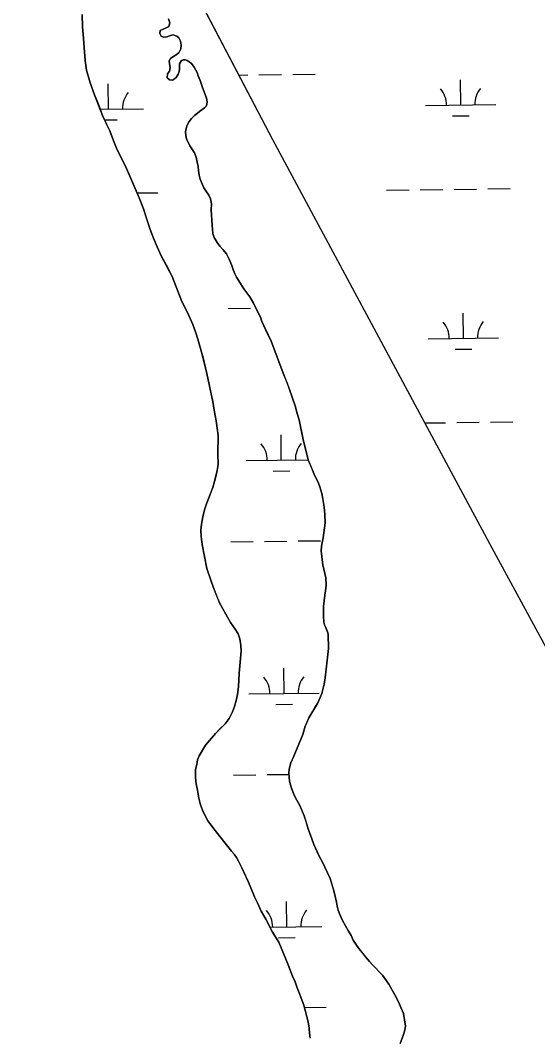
# Model space of a CAD drawing. Extents: x 3684037 to 3722149, y 433263 to 459021.
# Drawn here: x 3712722 to 3713459, y 447901 to 449351 of the extents above; entities that cross this region are included whole.
import ezdxf

# ---------------------------------------------------------------- set-up
doc = ezdxf.new("R2010")
doc.units = 0
doc.layers.add('V-TOPO-SHOR', color=7, linetype='Continuous')
doc.layers.add('V-WETL-SWMP', color=7, linetype='Continuous')

msp = doc.modelspace()

# ---------------------------------------------------------------- linework, layer by layer
at = {"layer": 'V-TOPO-SHOR'}
for points in [[(3712721.8, 449868.1), (3713080.9, 449181.5), (3713393.8, 448599.1), (3713637.6, 448149.5)], [(3712810, 449360), (3712810.2, 449342.2), (3712811.3, 449331.9), (3712813.3, 449306.4), (3712814, 449294.1), (3712816.1, 449280.5), (3712821.2, 449262.5), (3712827.6, 449245.3), (3712832.9, 449231.6), (3712838.8, 449215.7), (3712844.6, 449203.4), (3712849.1, 449193.7), (3712854, 449181.2), (3712859.5, 449166.6), (3712871.5, 449143.4), (3712885.2, 449111.9), (3712891, 449098.4), (3712897.2, 449082.7), (3712902.1, 449067.4), (3712906.8, 449053.2), (3712911.3, 449040.9), (3712916.5, 449028.4), (3712922.3, 449015.9), (3712929.4, 449002.8), (3712938.3, 448986.2), (3712951.8, 448950.6), (3712960.1, 448935.1), (3712967.5, 448917.6), (3712971.9, 448905.9), (3712974.8, 448896.7), (3712977.3, 448886.8), (3712980.1, 448878.2), (3712981.6, 448871.9), (3712987.7, 448848.1), (3712990.8, 448832), (3712993.6, 448818.5), (3712995.8, 448808.2), (3712998, 448795.5), (3713000.9, 448780.5), (3713003.5, 448759.7), (3713003.2, 448733.2), (3713003.4, 448717.9), (3713002.3, 448709.7), (3713000.2, 448701), (3712998.6, 448694.1), (3712996, 448685.5), (3712993.8, 448679.7), (3712991.3, 448673.2)], [(3712934.1, 449289.7), (3712934, 449293.9), (3712935.9, 449297.2), (3712939.1, 449299.5), (3712943.8, 449302.1), (3712947.6, 449305.1), (3712950.3, 449310.7), (3712950.9, 449316), (3712950.1, 449321.8), (3712947.4, 449326.4), (3712944.9, 449329.1), (3712939.6, 449330.9), (3712935.9, 449330), (3712930.6, 449327.9), (3712925.5, 449327.4), (3712922.2, 449329), (3712920.5, 449332.8), (3712921.1, 449337.2), (3712929.4, 449340.7), (3712933.4, 449342.9), (3712934.7, 449347.7), (3712932.8, 449353.6)], [(3713153.1, 448613.4), (3713155.9, 448634.8), (3713155.6, 448646.8), (3713154.9, 448657.5), (3713153.2, 448667), (3713151.3, 448676.8), (3713148.4, 448686.1), (3713146.4, 448691.6), (3713142.3, 448700.2), (3713139.9, 448705.5), (3713136.6, 448713.8), (3713132, 448725), (3713124.6, 448754), (3713121.9, 448767.7), (3713119.1, 448781.6), (3713116, 448790.8), (3713113.2, 448801.9), (3713105.5, 448825.2), (3713102.2, 448833.6), (3713097.1, 448846.1), (3713079, 448894.1), (3713071.6, 448909.8), (3713065.8, 448922), (3713063.8, 448928.1), (3713057.7, 448940.2), (3713053.9, 448948.4), (3713048.6, 448957.2), (3713040.3, 448968.5), (3713035.6, 448976), (3713029.6, 448985.3), (3713027.3, 448990), (3713024.6, 448997.2), (3713023.2, 449001.8), (3713019.2, 449011), (3713015.3, 449018.6), (3713010.4, 449024.8), (3713006, 449029.6), (3713002, 449034.6), (3712997.9, 449041.9), (3712996.2, 449047.7), (3712995.4, 449053), (3712995.2, 449059.3), (3712993.7, 449081.4), (3712994.3, 449089.7), (3712992.8, 449097), (3712990.4, 449102.3), (3712987.1, 449107), (3712983.3, 449112.6), (3712980.3, 449119.1), (3712978, 449124.9), (3712976.5, 449130.9), (3712975.5, 449137.5), (3712975.1, 449143), (3712973.7, 449149.4), (3712972.4, 449156.6), (3712970.1, 449162.5), (3712967, 449166.8), (3712963.2, 449172.7), (3712958.3, 449182.7), (3712957.5, 449187.5), (3712957.2, 449192.3), (3712957.9, 449197.1), (3712959.3, 449202.2), (3712962.1, 449207.3), (3712965.6, 449211.3), (3712970, 449215.7), (3712973.9, 449218.8), (3712977.1, 449221.4), (3712979.1, 449222.7), (3712984, 449226.6), (3712986.5, 449229), (3712987.5, 449231.6), (3712988.1, 449235.1), (3712986.9, 449240.6), (3712980.9, 449257), (3712978.1, 449265.6), (3712975.2, 449272.4), (3712973.5, 449277.1), (3712971.9, 449280.3), (3712969.4, 449284.7), (3712965.4, 449289.9), (3712962.5, 449292.3), (3712959.5, 449294.2), (3712956.5, 449295.2), (3712954.1, 449295.3), (3712951.4, 449294.1), (3712949.8, 449292), (3712948.6, 449289.3), (3712948.6, 449286.2), (3712948.7, 449281.9), (3712948, 449278.6), (3712946.8, 449274.6), (3712944, 449270.2), (3712941.6, 449268.1), (3712938.4, 449266.2), (3712934.5, 449266.6), (3712931, 449269.5), (3712931.4, 449275), (3712934.3, 449278.8), (3712935.3, 449284.2), (3712934.1, 449289.7)], [(3712991.3, 448673.2), (3712987.5, 448663.3), (3712984.2, 448653.3), (3712981.6, 448643.6), (3712979.7, 448633), (3712979, 448624.3), (3712979.2, 448615.4), (3712980.9, 448604), (3712987.6, 448569.6), (3712993.8, 448551.9), (3712996.6, 448543.7), (3713002.9, 448527.5), (3713006, 448519.7), (3713010.1, 448512.3), (3713014.5, 448504.6), (3713021.3, 448492.9), (3713028, 448483.4), (3713031.9, 448476.7), (3713034.4, 448469.4), (3713036.1, 448460), (3713036.3, 448452), (3713033.6, 448420.7), (3713032.4, 448401.3), (3713031.2, 448390.3), (3713029.2, 448381.6), (3713026.8, 448373), (3713023.9, 448365.5), (3713019.2, 448355.9), (3713013.5, 448348.5), (3713006.6, 448341.5), (3712999.8, 448334.6), (3712994, 448328), (3712985.6, 448318.1), (3712976.4, 448302.9), (3712974.4, 448297), (3712973, 448290.4), (3712971.3, 448283.4), (3712971.2, 448277.5), (3712971.4, 448271.7), (3712972.4, 448262.9), (3712974, 448253.8), (3712976.2, 448242.4), (3712978.6, 448233), (3712981.3, 448225.3), (3712985.1, 448217), (3712988.8, 448210.2), (3712992, 448205.8), (3712997.6, 448198.6), (3713022.6, 448166.7), (3713026.2, 448162.4), (3713029.7, 448157.9), (3713032.7, 448152.5), (3713037.4, 448142.9), (3713042.7, 448131.4), (3713046.3, 448123.6), (3713050.4, 448114.4), (3713055.6, 448101.5), (3713059.8, 448093.2), (3713064.7, 448081.4), (3713071.4, 448069.6), (3713081, 448051.2), (3713090, 448036.8), (3713103.6, 448004.7), (3713109.7, 447988.6), (3713113.2, 447980.5), (3713116.4, 447971.8), (3713120, 447962.4), (3713125.5, 447947.3), (3713127.9, 447938), (3713130.2, 447930.5), (3713131.9, 447923.2), (3713133.2, 447914.2), (3713134, 447907.3), (3713134.7, 447900.3)], [(3713263, 447892.3), (3713267.2, 447903.7), (3713269.5, 447911.5), (3713270.4, 447917.3), (3713267.6, 447935.1), (3713264.4, 447943.1), (3713260.6, 447951.8), (3713255.8, 447961.1), (3713246.6, 447977.3), (3713237.6, 447990.1), (3713223.2, 448005.2), (3713219.4, 448009.4), (3713213.7, 448015.9), (3713209.3, 448021.7), (3713204.3, 448028), (3713200, 448034), (3713196.2, 448040), (3713193, 448046.7), (3713189.5, 448052.5), (3713184.7, 448061.2), (3713180.9, 448068), (3713176.8, 448076.3), (3713174.6, 448082.8), (3713173.1, 448088.1), (3713172.3, 448094.1), (3713171, 448100.3), (3713169, 448108.3), (3713166.9, 448115.3), (3713163.1, 448127.7), (3713151.7, 448151.9), (3713147.4, 448159.4), (3713144.5, 448166), (3713140.1, 448176.4), (3713137.1, 448184.3), (3713134, 448193.3), (3713131.6, 448200.2), (3713128.9, 448208.8), (3713126.3, 448217.3), (3713122.8, 448225.3), (3713119.3, 448233), (3713115.9, 448239.4), (3713112.1, 448246.7), (3713110.1, 448251.6), (3713108.1, 448256.4), (3713106.7, 448261.4), (3713105.4, 448266.5), (3713104.7, 448272.2), (3713104.5, 448277.9), (3713104.7, 448283.8), (3713105.7, 448287.6), (3713107.2, 448292.7), (3713111.3, 448302), (3713124.5, 448333), (3713127.6, 448344.8), (3713129.4, 448348.8), (3713133, 448356.7), (3713135.6, 448361.5), (3713138.3, 448366.6), (3713141.5, 448371.4), (3713145.3, 448377.4), (3713149.2, 448385.8), (3713151.3, 448391.7), (3713154.5, 448405), (3713156.2, 448414.1), (3713157.5, 448426.2), (3713161, 448455.9), (3713160.3, 448476.1), (3713159.3, 448479.5), (3713157.6, 448484.2), (3713155, 448489.5), (3713154.3, 448493.3), (3713153.7, 448501.7), (3713153.6, 448509.2), (3713153.5, 448515.5), (3713154.5, 448523.8), (3713155.4, 448531.8), (3713156.5, 448538.2), (3713157.4, 448546.2), (3713157, 448556.4), (3713152.9, 448575.2), (3713151.7, 448582.4), (3713151.4, 448587.6), (3713150.6, 448594.7), (3713151.1, 448601.5), (3713153.1, 448613.4)]]:
    msp.add_lwpolyline(points, dxfattribs=at)
at = {"layer": 'V-WETL-SWMP'}
for p, q in [((3713032.8, 449273.5), (3713045.8, 449273.6)), ((3713061.8, 449273.8), (3713093.8, 449274.2)), ((3713109.8, 449274.4), (3713141.8, 449274.7)), ((3713349.2, 449230.7), (3713348.8, 449266.7)), ((3712847.3, 449224.9), (3712846.9, 449260.9)), ((3712835.4, 449224.8), (3712897.3, 449225.5)), ((3713299.2, 449230.1), (3713399.2, 449231.3)), ((3712841.8, 449209.4), (3712859.5, 449209.6)), ((3713337.4, 449215.2), (3713361.4, 449215.4)), ((3712888, 449105.3), (3712917.8, 449105.6)), ((3713243.7, 449109.4), (3713275.7, 449109.8)), ((3713291.7, 449110), (3713323.7, 449110.4)), ((3713339.7, 449110.5), (3713371.7, 449110.9)), ((3713387.7, 449111.1), (3713419.7, 449111.5)), ((3713017.7, 448940.6), (3713049.7, 448941)), ((3713353, 448898.1), (3713352.6, 448934.1)), ((3713303, 448897.5), (3713403, 448898.7)), ((3713341.2, 448882.5), (3713365.2, 448882.8)), ((3713298, 448777.4), (3713327.6, 448777.7)), ((3713343.6, 448777.9), (3713375.6, 448778.3)), ((3713391.6, 448778.4), (3713423.6, 448778.8)), ((3713093.6, 448724.2), (3713093.2, 448760.2)), ((3713043.6, 448723.7), (3713132.1, 448724.7)), ((3713081.8, 448708.7), (3713105.8, 448708.9)), ((3713021.6, 448608), (3713053.6, 448608.3)), ((3713069.6, 448608.5), (3713101.6, 448608.9)), ((3713117.5, 448609.1), (3713149.5, 448609.4)), ((3713097.5, 448391.6), (3713097.1, 448427.6)), ((3713047.5, 448391), (3713147.5, 448392.2)), ((3713085.7, 448376), (3713109.7, 448376.3)), ((3713025.4, 448275.3), (3713057.4, 448275.7)), ((3713073.4, 448275.9), (3713104.6, 448276.2)), ((3713101.4, 448058.9), (3713100.9, 448094.9)), ((3713077.1, 448058.6), (3713151.4, 448059.5)), ((3713089.5, 448043.4), (3713113.5, 448043.6)), ((3713126.4, 447943.8), (3713157.3, 447944.1))]:
    msp.add_line(p, q, dxfattribs=at)
for points in [[(3712793.4, 449731.2), (3713080.9, 449181.5), (3713393.8, 448599.1), (3713637.6, 448149.5)], [(3712814, 449294.1), (3712813.3, 449306.4), (3712811.3, 449331.9), (3712810.2, 449342.2), (3712810, 449360)], [(3712932.8, 449353.6), (3712934.7, 449347.7), (3712933.4, 449342.9), (3712929.4, 449340.7), (3712921.1, 449337.2), (3712920.5, 449332.8), (3712922.2, 449329), (3712925.5, 449327.4), (3712930.6, 449327.9), (3712935.9, 449330), (3712939.6, 449330.9), (3712944.9, 449329.1), (3712947.4, 449326.4), (3712950.1, 449321.8), (3712950.9, 449316), (3712950.3, 449310.7), (3712947.6, 449305.1), (3712943.8, 449302.1), (3712939.1, 449299.5), (3712935.9, 449297.2), (3712934, 449293.9), (3712934.1, 449289.7), (3712935.3, 449284.2), (3712934.3, 449278.8), (3712931.4, 449275), (3712931, 449269.5), (3712934.5, 449266.6), (3712938.4, 449266.2), (3712941.6, 449268.1), (3712944, 449270.2), (3712946.8, 449274.6), (3712948, 449278.6), (3712948.7, 449281.9), (3712948.6, 449286.2), (3712948.6, 449289.3), (3712949.8, 449292), (3712951.4, 449294.1), (3712954.1, 449295.3), (3712956.5, 449295.2), (3712959.5, 449294.2), (3712962.5, 449292.3), (3712965.4, 449289.9), (3712969.4, 449284.7), (3712971.9, 449280.3), (3712973.5, 449277.1), (3712975.2, 449272.4), (3712978.1, 449265.6), (3712980.9, 449257), (3712986.9, 449240.6), (3712988.1, 449235.1), (3712987.5, 449231.6), (3712986.5, 449229), (3712984, 449226.6), (3712979.1, 449222.7), (3712977.1, 449221.4), (3712970, 449215.7), (3712965.6, 449211.3), (3712962.1, 449207.3), (3712959.3, 449202.2), (3712957.9, 449197.1), (3712957.2, 449192.3), (3712957.5, 449187.5), (3712958.3, 449182.7), (3712963.2, 449172.7), (3712967, 449166.8), (3712970.1, 449162.5), (3712972.4, 449156.6), (3712973.7, 449149.4)], [(3713131.9, 447923.2), (3713130.2, 447930.5), (3713127.9, 447938), (3713125.5, 447947.3), (3713120, 447962.4), (3713116.4, 447971.8), (3713113.2, 447980.5), (3713109.7, 447988.6), (3713103.6, 448004.7), (3713090, 448036.8), (3713081, 448051.2), (3713071.4, 448069.6), (3713064.7, 448081.4), (3713059.8, 448093.2), (3713055.6, 448101.5), (3713050.4, 448114.4), (3713046.3, 448123.6), (3713037.4, 448142.9), (3713032.7, 448152.5), (3713029.7, 448157.9), (3713026.2, 448162.4), (3713022.6, 448166.7), (3712997.6, 448198.6), (3712992, 448205.8), (3712988.8, 448210.2), (3712985.1, 448217), (3712981.3, 448225.3), (3712978.6, 448233), (3712976.2, 448242.4), (3712974, 448253.8), (3712972.4, 448262.9), (3712971.4, 448271.7), (3712971.2, 448277.5), (3712971.4, 448283.4), (3712973, 448290.4), (3712974.4, 448297), (3712976.4, 448302.9), (3712985.6, 448318.1), (3712994, 448328), (3712999.8, 448334.6), (3713013.5, 448348.5), (3713019.2, 448355.9), (3713023.9, 448365.5), (3713026.8, 448373), (3713029.2, 448381.6), (3713031.2, 448390.3), (3713032.4, 448401.3), (3713033.6, 448420.7), (3713036.3, 448452), (3713036.1, 448460), (3713034.4, 448469.4), (3713031.9, 448476.7), (3713028, 448483.4), (3713021.3, 448492.9), (3713014.5, 448504.6), (3713006, 448519.7), (3712996.6, 448543.7), (3712993.8, 448551.9), (3712987.6, 448569.6), (3712980.9, 448604), (3712979.2, 448615.4), (3712979, 448624.3), (3712979.7, 448633), (3712981.6, 448643.6), (3712984.2, 448653.3), (3712987.5, 448663.3), (3712991.3, 448673.2), (3712996, 448685.5), (3712998.6, 448694.1), (3713002.3, 448709.7), (3713003.4, 448717.9), (3713003.2, 448733.2), (3713003.5, 448759.7), (3713000.9, 448780.5), (3712998, 448795.5), (3712995.8, 448808.2), (3712990.8, 448832), (3712987.7, 448848.1), (3712980.1, 448878.2), (3712977.3, 448886.8), (3712974.8, 448896.7), (3712971.9, 448905.9), (3712967.5, 448917.6), (3712960.1, 448935.1), (3712951.8, 448950.6), (3712938.3, 448986.2), (3712922.3, 449015.9), (3712916.5, 449028.4), (3712911.3, 449040.9), (3712906.8, 449053.2), (3712897.2, 449082.7), (3712891, 449098.4), (3712871.5, 449143.4), (3712859.5, 449166.6), (3712854, 449181.2), (3712849.1, 449193.7), (3712838.8, 449215.7), (3712827.6, 449245.3), (3712821.2, 449262.5), (3712816.1, 449280.5), (3712814, 449294.1)], [(3712973.7, 449149.4), (3712975.1, 449143), (3712975.5, 449137.5), (3712976.5, 449130.9), (3712978, 449124.9), (3712980.3, 449119.1), (3712983.3, 449112.6), (3712987.1, 449107), (3712990.5, 449102.3), (3712992.8, 449097), (3712994.3, 449089.7), (3712993.7, 449081.4), (3712995.2, 449059.3), (3712995.4, 449053), (3712996.2, 449047.7), (3712997.9, 449041.9), (3713002, 449034.6), (3713006, 449029.6), (3713010.4, 449024.8), (3713015.3, 449018.6), (3713019.2, 449011), (3713023.2, 449001.8), (3713024.6, 448997.2), (3713027.3, 448990), (3713029.6, 448985.3), (3713040.3, 448968.5), (3713048.6, 448957.2), (3713053.9, 448948.4), (3713057.7, 448940.2), (3713063.8, 448928.1), (3713065.8, 448922), (3713079, 448894.1), (3713097.1, 448846.1), (3713105.5, 448825.2), (3713113.2, 448801.9), (3713116, 448790.8), (3713119.1, 448781.6), (3713124.6, 448754), (3713132, 448725), (3713139.9, 448705.5), (3713146.4, 448691.6), (3713148.4, 448686.1), (3713151.3, 448676.8), (3713154.9, 448657.5), (3713155.6, 448646.8), (3713155.9, 448634.8), (3713153.1, 448613.4), (3713151.1, 448601.5), (3713150.6, 448594.7), (3713151.4, 448587.6), (3713151.7, 448582.4), (3713152.9, 448575.2), (3713157, 448556.4), (3713157.4, 448546.2), (3713156.5, 448538.2), (3713155.4, 448531.8), (3713153.5, 448515.5), (3713153.7, 448501.7), (3713154.3, 448493.3), (3713155, 448489.5), (3713157.6, 448484.2), (3713159.3, 448479.5), (3713160.3, 448476.1), (3713161, 448455.9), (3713156.2, 448414.1), (3713154.5, 448405), (3713151.3, 448391.7), (3713149.2, 448385.8), (3713145.3, 448377.4), (3713138.3, 448366.6), (3713133, 448356.7), (3713127.6, 448344.8), (3713124.5, 448333), (3713111.3, 448302), (3713107.2, 448292.7), (3713104.7, 448283.8), (3713104.5, 448277.9), (3713104.7, 448272.2), (3713105.4, 448266.5), (3713106.7, 448261.4), (3713108.1, 448256.4), (3713112.1, 448246.7), (3713115.9, 448239.4), (3713119.3, 448233), (3713126.3, 448217.3), (3713131.6, 448200.2), (3713134, 448193.3), (3713137.1, 448184.3), (3713140.1, 448176.4), (3713147.4, 448159.4), (3713151.7, 448151.9), (3713163.1, 448127.7), (3713169, 448108.3), (3713171, 448100.3), (3713172.3, 448094.1), (3713173.1, 448088.1), (3713174.6, 448082.8), (3713176.8, 448076.3), (3713180.9, 448068), (3713189.5, 448052.5), (3713193, 448046.7)], [(3713193, 448046.7), (3713196.2, 448040), (3713200, 448034), (3713204.3, 448028), (3713213.7, 448015.9), (3713219.4, 448009.4), (3713223.2, 448005.2), (3713237.6, 447990.1), (3713246.6, 447977.3), (3713255.8, 447961.1), (3713260.6, 447951.8), (3713264.4, 447943.1), (3713267.6, 447935.1), (3713270.4, 447917.3), (3713269.5, 447911.5), (3713267.2, 447903.7), (3713263, 447892.3)], [(3713134.7, 447900.3), (3713134, 447907.3), (3713133.2, 447914.2), (3713131.9, 447923.2)]]:
    msp.add_lwpolyline(points, dxfattribs=at)
for centre, start, end in [((3713293.9, 449230.6), 359.8949, 41.4385), ((3713404.4, 449231.8), 139.8949, 181.4385), ((3712902.5, 449226), 139.8949, 181.4385), ((3713297.8, 448897.9), 359.8949, 41.4385), ((3713408.3, 448899.2), 139.8949, 181.4385), ((3713038.4, 448724.1), 359.8949, 41.4385), ((3713148.8, 448725.4), 139.8949, 181.4385), ((3713042.2, 448391.4), 359.8949, 41.4385), ((3713152.7, 448392.7), 139.8949, 181.4385), ((3713046.1, 448058.8), 359.8949, 41.4385), ((3713156.6, 448060), 139.8949, 181.4385)]:
    msp.add_arc(centre, 35.2, start, end, dxfattribs=at)

doc.saveas('drawing.dxf')
